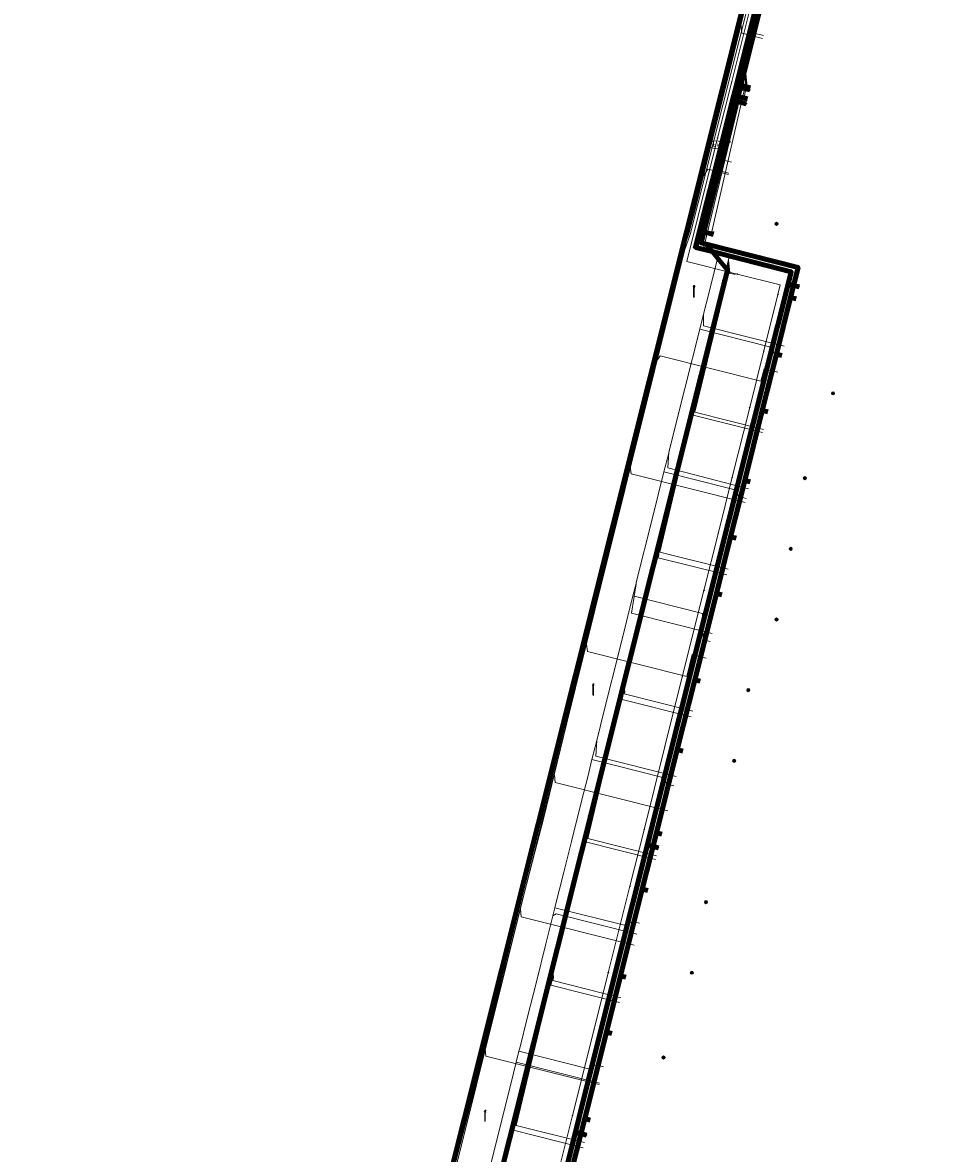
# Model space of a CAD drawing. Extents: x 152558 to 154479, y 462974 to 463683.
# Tile 508 of 638: x 153804 to 153870, y 463311 to 463391. Entities that reach past the tile are written whole.
import ezdxf
from ezdxf.enums import TextEntityAlignment as Align
from ezdxf.lldxf.tags import DXFTag

# ---------------------------------------------------------------- set-up
doc = ezdxf.new("R2010")
doc.units = 0
doc.header["$LTSCALE"] = 0.2
doc.layers.get('0').update_dxf_attribs({"linetype": 'CONTINUOUS'})
for name, color, linetype, lineweight in [('B-RO-KL-DATA_COAXIAAL_17_ZIGGO BV-G', 90, 'KL-DATA-N', 18), ('B-RO-KL-DATA_COAXIAAL_7_ZIGGO BV-G', 90, 'KL-DATA-N', 18), ('B-RO-KL-DATA_DUCT_ZIGGO BV-G', 90, 'CONTINUOUS', 100), ('B-RO-KL-DATA_HULPSTUK_KPN BV-S', 90, 'CONTINUOUS', 25), ('B-RO-KL-DATA_HULPSTUK_REGGEFIBER OPERATOR BV-S', 90, 'CONTINUOUS', 25), ('B-RO-KL-DATA_KABELBED_KPN BV-G', 90, 'CONTINUOUS', 100), ('B-RO-KL-DATA_KABELBED_ZIGGO BV-G', 90, 'CONTINUOUS', 100), ('B-RO-KL-DATA_REGGEFIBER OPERATOR BV-G', 90, 'KL-DATA-N', 18), ('B-RO-KL-DATA_STEDIN NETBEHEER BV-G', 90, 'KL-DATA-N', 18), ('B-RO-KL-ET_LS_400 V_STEDIN NETBEHEER BV-G', 190, 'KL-LS-N', 18), ('B-RO-KL-ET_LS_GEMEENTE AMERSFOORT-S', 190, 'CONTINUOUS', 25), ('B-RO-KL-GAS_LD_KOPER_22_0.1 BAR_STEDIN NETBEHEER BV-G', 50, 'KL-GAS-LD-N', 18), ('B-RO-KL-GAS_LD_PE_32_0.1 BAR_STEDIN NETBEHEER BV-G', 50, 'KL-GAS-LD-N', 18), ('B-RO-KL-GAS_LD_PVC_63_0.1 BAR_STEDIN NETBEHEER BV-G', 50, 'KL-GAS-LD-N', 18), ('B-RO-KL-WATER_100_VITENS-G', 170, 'KL-WATER-N', 18), ('B-RO-KL-WATER_HULPSTUK_VITENS-S', 170, 'CONTINUOUS', 25), ('B-RO-KL-WATER_VITENS-S', 170, 'CONTINUOUS', 25)]:
    doc.layers.add(name, color=color, linetype=linetype, lineweight=lineweight)
doc.styles.add('NLCS-ISO', font='NLCS-ISO.ttf')
tags = doc.linetypes.add('KL-DATA-N', pattern='A,4,-1,[101,NLCS.SHX,S=0.5,R=0,X=0,Y=0],-1,4,-1,["D",Standard,S=1,R=0,X=-0.25,Y=-0.5],-1.5', length=12.5).pattern_tags.tags
tags[18] = DXFTag(74, 10)
tags = doc.linetypes.add('KL-GAS-LD-N', pattern='A,4,-1,[69,NLCS.SHX,S=0.5,R=0,X=0,Y=0],-1,4,-1,["L",Standard,S=1,R=0,X=0.25,Y=-0.5],-2', length=13).pattern_tags.tags
tags[18] = DXFTag(74, 10)
tags = doc.linetypes.add('KL-LS-N', pattern='A,4,-1,[103,NLCS.SHX,S=0.75,R=0,X=0,Y=0],-1,4,-1,["L",Standard,S=1,R=0,X=0,Y=-0.5],-2', length=13).pattern_tags.tags
tags[18] = DXFTag(74, 10)
doc.linetypes.add('KL-WATER-N', pattern='A,7,-0.5,[168,NLCS.SHX,S=0.75,R=0,X=0.75,Y=0],-2', length=9.5)

# ---------------------------------------------------------------- blocks, each defined once
blk = doc.blocks.new('SKL-WTB_HULP_OVERIG-SO')
at = {"color": 0, "linetype": 'ByBlock', "lineweight": 18}
for points in [[(-0.14, 0.14), (0.14, -0.14)], [(0.14, 0.14), (-0.14, -0.14)]]:
    blk.add_lwpolyline(points, dxfattribs=at)
at = {"color": 0, "linetype": 'ByBlock', "lineweight": 18, "style": 'NLCS-ISO', "flags": 1}
for tag, p in [('TYPE', (1.5, 0)), ('OMSCHRIJVING', (1.5, -3)), ('LABEL', (1.5, -1.5))]:
    blk.add_attdef(tag, p, '', height=1, dxfattribs=at)
blk = doc.blocks.new('SKL-WATER_BRANDKRAAN_BRANDPUT-SO')
at = {"color": 0, "linetype": 'ByBlock', "lineweight": 18}
blk.add_ellipse((0, 0), major_axis=(2.5, 0), ratio=0.54, dxfattribs=at)
at = {"color": 0, "linetype": 'ByBlock', "lineweight": 18, "style": 'NLCS-ISO'}
blk.add_text('bk', height=1.5, dxfattribs=at).set_placement((0.16, 0), align=Align.MIDDLE_CENTER)
blk = doc.blocks.new('SKL-WTB_HULP_MOF-SO')
at = {"linetype": 'ByBlock', "lineweight": 18}
h = blk.add_hatch(color=0, dxfattribs=at)
h.dxf.hatch_style = 1
h.paths.add_polyline_path([(-0.5625, 0, 1), (0.5625, 0, 1)])
at = {"color": 0, "linetype": 'ByBlock', "lineweight": 18}
blk.add_circle((0, 0), 0.5625, dxfattribs=at)
at = {"color": 0, "linetype": 'ByBlock', "lineweight": 18, "style": 'NLCS-ISO', "flags": 1}
for tag, p in [('TYPE', (1.5, 0)), ('OMSCHRIJVING', (1.5, -3)), ('LABEL', (1.5, -1.5))]:
    blk.add_attdef(tag, p, '', height=1, dxfattribs=at)
blk = doc.blocks.new('SKL-ET_LS_MAST-SO')
for p, q in [((-0.05, 2.07), (0.05, 2.07)), ((-0.05, -2), (0.05, -2))]:
    blk.add_line(p, q)
for points in [[(-0.18, 1.76), (-0.22, 1.76), (-0.22, 1.84), (-0.18, 1.84), (-0.18, 1.79)], [(-0.18, 1.49), (-0.22, 1.49), (-0.22, 1.57), (-0.18, 1.57), (-0.18, 1.52)], [(-0.18, 1.79), (-0.05, 1.79)], [(-0.18, 1.76), (-0.05, 1.76)], [(-0.18, 1.52), (-0.05, 1.52)], [(-0.18, 1.49), (-0.05, 1.49)], [(-0.05, -2), (-0.05, 2.07)], [(0.05, -2), (0.05, 2.07)], [(0.18, 1.92), (0.05, 1.92)], [(0.18, 1.89), (0.05, 1.89)], [(0.18, 1.66), (0.05, 1.66)], [(0.18, 1.63), (0.05, 1.63)], [(0.18, 1.39), (0.05, 1.39)], [(0.18, 1.36), (0.05, 1.36)], [(0.18, 1.89), (0.22, 1.89), (0.22, 1.97), (0.18, 1.97), (0.18, 1.92)], [(0.18, 1.63), (0.22, 1.63), (0.22, 1.71), (0.18, 1.71), (0.18, 1.66)], [(0.18, 1.36), (0.22, 1.36), (0.22, 1.44), (0.18, 1.44), (0.18, 1.39)]]:
    blk.add_lwpolyline(points)

msp = doc.modelspace()

# ---------------------------------------------------------------- linework, layer by layer
at = {"layer": 'B-RO-KL-DATA_COAXIAAL_17_ZIGGO BV-G', "flags": 128}
msp.add_lwpolyline([(153867.288, 463426.344), (153867.714, 463427.941), (153864.876, 463428.755), (153864.352, 463426.665), (153861.995, 463417.261), (153861.802, 463416.489), (153859.455, 463407.125), (153859.261, 463406.352), (153856.896, 463396.915), (153856.701, 463396.137), (153856.676, 463396.036), (153854.355, 463386.778), (153854.16, 463386), (153851.759, 463376.421), (153851.629, 463375.904), (153851.564, 463375.642), (153851.917, 463375.553), (153858.428, 463373.908), (153858.133, 463372.732), (153857.894, 463371.779), (153856.891, 463367.78), (153855.887, 463363.781), (153855.783, 463363.366), (153855.588, 463362.592), (153854.647, 463358.841), (153853.644, 463354.842), (153853.24, 463353.232), (153853.046, 463352.458), (153852.641, 463350.843), (153851.106, 463344.726), (153850.678, 463343.022), (153850.483, 463342.245), (153849.866, 463339.787), (153848.39, 463333.906), (153848.134, 463332.886), (153847.94, 463332.111), (153847.387, 463329.907), (153845.852, 463323.79), (153845.547, 463322.574), (153845.354, 463321.806), (153844.848, 463319.791), (153843.314, 463313.674), (153843.004, 463312.439), (153842.834, 463311.763), (153842.133, 463308.97), (153840.598, 463302.854), (153840.444, 463302.24), (153840.272, 463301.552), (153838.828, 463295.796), (153837.9, 463292.1), (153837.728, 463291.416), (153837.351, 463289.916), (153835.816, 463283.799), (153835.372, 463282.029), (153835.058, 463280.776), (153833.249, 463281.219), (153833.154, 463280.829)], dxfattribs=at)
at = {"layer": 'B-RO-KL-DATA_COAXIAAL_7_ZIGGO BV-G', "flags": 128}
for points in [[(153867.288, 463426.344), (153867.714, 463427.941), (153864.876, 463428.755), (153864.352, 463426.665), (153861.995, 463417.261), (153861.802, 463416.489), (153859.455, 463407.125), (153859.261, 463406.352), (153856.896, 463396.915), (153856.701, 463396.137), (153856.676, 463396.036), (153854.355, 463386.778), (153854.16, 463386), (153851.759, 463376.421), (153851.629, 463375.904), (153851.564, 463375.642), (153851.917, 463375.553), (153858.428, 463373.908), (153858.133, 463372.732), (153857.894, 463371.779), (153858.282, 463371.682)], [(153867.288, 463426.344), (153867.714, 463427.941), (153864.876, 463428.755), (153864.352, 463426.665), (153861.995, 463417.261), (153861.802, 463416.489), (153859.455, 463407.125), (153859.261, 463406.352), (153856.896, 463396.915), (153856.701, 463396.137), (153856.676, 463396.036), (153854.355, 463386.778), (153854.16, 463386), (153851.759, 463376.421), (153851.629, 463375.904), (153851.564, 463375.642), (153851.917, 463375.553), (153858.428, 463373.908), (153858.133, 463372.732), (153857.894, 463371.779), (153856.891, 463367.78), (153855.887, 463363.781), (153855.783, 463363.366), (153855.588, 463362.592), (153854.647, 463358.841), (153855.035, 463358.744)], [(153867.288, 463426.344), (153867.714, 463427.941), (153864.876, 463428.755), (153864.352, 463426.665), (153861.995, 463417.261), (153861.802, 463416.489), (153859.455, 463407.125), (153859.261, 463406.352), (153856.896, 463396.915), (153856.701, 463396.137), (153856.676, 463396.036), (153854.355, 463386.778), (153854.16, 463386), (153851.759, 463376.421), (153851.629, 463375.904), (153851.564, 463375.642), (153851.917, 463375.553), (153858.428, 463373.908), (153858.133, 463372.732), (153857.894, 463371.779), (153856.891, 463367.78), (153855.887, 463363.781), (153856.275, 463363.684)], [(153867.288, 463426.344), (153867.714, 463427.941), (153864.876, 463428.755), (153864.352, 463426.665), (153861.995, 463417.261), (153861.802, 463416.489), (153859.455, 463407.125), (153859.261, 463406.352), (153856.896, 463396.915), (153856.701, 463396.137), (153856.676, 463396.036), (153854.355, 463386.778), (153854.16, 463386), (153851.759, 463376.421), (153851.629, 463375.904), (153851.564, 463375.642), (153851.917, 463375.553), (153858.428, 463373.908), (153858.133, 463372.732), (153857.894, 463371.779), (153856.891, 463367.78), (153857.278, 463367.683)], [(153867.288, 463426.344), (153867.714, 463427.941), (153864.876, 463428.755), (153864.352, 463426.665), (153861.995, 463417.261), (153861.802, 463416.489), (153859.455, 463407.125), (153859.261, 463406.352), (153856.896, 463396.915), (153856.701, 463396.137), (153856.676, 463396.036), (153854.355, 463386.778), (153854.16, 463386), (153851.759, 463376.421), (153852.444, 463376.254)], [(153867.288, 463426.344), (153867.714, 463427.941), (153864.876, 463428.755), (153864.352, 463426.665), (153861.995, 463417.261), (153861.802, 463416.489), (153859.455, 463407.125), (153859.261, 463406.352), (153856.896, 463396.915), (153856.701, 463396.137), (153856.676, 463396.036), (153854.355, 463386.778), (153854.16, 463386), (153851.759, 463376.421), (153852.444, 463376.254)], [(153867.288, 463426.344), (153867.714, 463427.941), (153864.876, 463428.755), (153864.352, 463426.665), (153861.995, 463417.261), (153861.802, 463416.489), (153859.455, 463407.125), (153859.261, 463406.352), (153856.896, 463396.915), (153856.701, 463396.137), (153856.676, 463396.036), (153854.355, 463386.778), (153855.035, 463386.612)], [(153867.288, 463426.344), (153867.714, 463427.941), (153864.876, 463428.755), (153864.352, 463426.665), (153861.995, 463417.261), (153861.802, 463416.489), (153859.455, 463407.125), (153859.261, 463406.352), (153856.896, 463396.915), (153856.701, 463396.137), (153856.676, 463396.036), (153854.355, 463386.778), (153855.035, 463386.612)], [(153833.154, 463280.829), (153833.249, 463281.219), (153835.058, 463280.776), (153835.372, 463282.029), (153835.816, 463283.799), (153837.351, 463289.916), (153837.728, 463291.416), (153837.9, 463292.1), (153838.828, 463295.796), (153840.272, 463301.552), (153840.444, 463302.24), (153840.598, 463302.854), (153842.133, 463308.97), (153842.834, 463311.763), (153843.004, 463312.439), (153843.314, 463313.674), (153844.848, 463319.791), (153845.354, 463321.806), (153845.547, 463322.574), (153845.852, 463323.79), (153847.387, 463329.907), (153847.94, 463332.111), (153848.134, 463332.886), (153848.39, 463333.906), (153849.866, 463339.787), (153850.483, 463342.245), (153850.678, 463343.022), (153851.106, 463344.726), (153852.641, 463350.843), (153853.046, 463352.458), (153853.24, 463353.232), (153853.644, 463354.842), (153854.032, 463354.745)], [(153833.154, 463280.829), (153833.249, 463281.219), (153835.058, 463280.776), (153835.372, 463282.029), (153835.816, 463283.799), (153837.351, 463289.916), (153837.728, 463291.416), (153837.9, 463292.1), (153838.828, 463295.796), (153840.272, 463301.552), (153840.444, 463302.24), (153840.598, 463302.854), (153842.133, 463308.97), (153842.834, 463311.763), (153843.004, 463312.439), (153843.314, 463313.674), (153844.848, 463319.791), (153845.354, 463321.806), (153845.547, 463322.574), (153845.852, 463323.79), (153847.387, 463329.907), (153847.94, 463332.111), (153848.134, 463332.886), (153848.39, 463333.906), (153849.866, 463339.787), (153850.483, 463342.245), (153850.678, 463343.022), (153851.106, 463344.726), (153852.641, 463350.843), (153853.028, 463350.746)], [(153833.154, 463280.829), (153833.249, 463281.219), (153835.058, 463280.776), (153835.372, 463282.029), (153835.816, 463283.799), (153837.351, 463289.916), (153837.728, 463291.416), (153837.9, 463292.1), (153838.828, 463295.796), (153840.272, 463301.552), (153840.444, 463302.24), (153840.598, 463302.854), (153842.133, 463308.97), (153842.834, 463311.763), (153843.004, 463312.439), (153843.314, 463313.674), (153844.848, 463319.791), (153845.354, 463321.806), (153845.547, 463322.574), (153845.852, 463323.79), (153847.387, 463329.907), (153847.94, 463332.111), (153848.134, 463332.886), (153848.39, 463333.906), (153849.866, 463339.787), (153850.483, 463342.245), (153850.678, 463343.022), (153851.106, 463344.726), (153851.493, 463344.629)], [(153833.154, 463280.829), (153833.249, 463281.219), (153835.058, 463280.776), (153835.372, 463282.029), (153835.816, 463283.799), (153837.351, 463289.916), (153837.728, 463291.416), (153837.9, 463292.1), (153838.828, 463295.796), (153840.272, 463301.552), (153840.444, 463302.24), (153840.598, 463302.854), (153842.133, 463308.97), (153842.834, 463311.763), (153843.004, 463312.439), (153843.314, 463313.674), (153844.848, 463319.791), (153845.354, 463321.806), (153845.547, 463322.574), (153845.852, 463323.79), (153847.387, 463329.907), (153847.94, 463332.111), (153848.134, 463332.886), (153848.39, 463333.906), (153849.866, 463339.787), (153850.254, 463339.689)], [(153833.154, 463280.829), (153833.249, 463281.219), (153835.058, 463280.776), (153835.372, 463282.029), (153835.816, 463283.799), (153837.351, 463289.916), (153837.728, 463291.416), (153837.9, 463292.1), (153838.828, 463295.796), (153840.272, 463301.552), (153840.444, 463302.24), (153840.598, 463302.854), (153842.133, 463308.97), (153842.834, 463311.763), (153843.004, 463312.439), (153843.314, 463313.674), (153844.848, 463319.791), (153845.354, 463321.806), (153845.547, 463322.574), (153845.852, 463323.79), (153847.387, 463329.907), (153847.94, 463332.111), (153848.134, 463332.886), (153848.39, 463333.906), (153848.778, 463333.809)], [(153833.154, 463280.829), (153833.249, 463281.219), (153835.058, 463280.776), (153835.372, 463282.029), (153835.816, 463283.799), (153837.351, 463289.916), (153837.728, 463291.416), (153837.9, 463292.1), (153838.828, 463295.796), (153840.272, 463301.552), (153840.444, 463302.24), (153840.598, 463302.854), (153842.133, 463308.97), (153842.834, 463311.763), (153843.004, 463312.439), (153843.314, 463313.674), (153844.848, 463319.791), (153845.354, 463321.806), (153845.547, 463322.574), (153845.852, 463323.79), (153847.387, 463329.907), (153847.775, 463329.809)], [(153833.154, 463280.829), (153833.249, 463281.219), (153835.058, 463280.776), (153835.372, 463282.029), (153835.816, 463283.799), (153837.351, 463289.916), (153837.728, 463291.416), (153837.9, 463292.1), (153838.828, 463295.796), (153840.272, 463301.552), (153840.444, 463302.24), (153840.598, 463302.854), (153842.133, 463308.97), (153842.834, 463311.763), (153843.004, 463312.439), (153843.314, 463313.674), (153844.848, 463319.791), (153845.354, 463321.806), (153845.547, 463322.574), (153845.852, 463323.79), (153846.24, 463323.693)], [(153833.154, 463280.829), (153833.249, 463281.219), (153835.058, 463280.776), (153835.372, 463282.029), (153835.816, 463283.799), (153837.351, 463289.916), (153837.728, 463291.416), (153837.9, 463292.1), (153838.828, 463295.796), (153840.272, 463301.552), (153840.444, 463302.24), (153840.598, 463302.854), (153842.133, 463308.97), (153842.834, 463311.763), (153843.004, 463312.439), (153843.314, 463313.674), (153844.848, 463319.791), (153845.236, 463319.693)], [(153833.154, 463280.829), (153833.249, 463281.219), (153835.058, 463280.776), (153835.372, 463282.029), (153835.816, 463283.799), (153837.351, 463289.916), (153837.728, 463291.416), (153837.9, 463292.1), (153838.828, 463295.796), (153840.272, 463301.552), (153840.444, 463302.24), (153840.598, 463302.854), (153842.133, 463308.97), (153842.834, 463311.763), (153843.004, 463312.439), (153843.314, 463313.674), (153843.701, 463313.577)]]:
    msp.add_lwpolyline(points, dxfattribs=at)
at = {"layer": 'B-RO-KL-DATA_DUCT_ZIGGO BV-G', "flags": 128}
msp.add_lwpolyline([(153856.676, 463396.036), (153854.355, 463386.778), (153854.16, 463386), (153851.759, 463376.421), (153851.564, 463375.642), (153851.917, 463375.553), (153853.429, 463373.707), (153853.262, 463373.047), (153831.229, 463285.238)], dxfattribs=at)
msp.add_lwpolyline([(153856.676, 463396.036), (153854.355, 463386.778), (153854.16, 463386), (153851.759, 463376.421), (153851.564, 463375.642), (153851.917, 463375.553), (153853.429, 463373.707), (153853.262, 463373.047), (153831.229, 463285.238)], dxfattribs=at)
at = {"layer": 'B-RO-KL-DATA_KABELBED_KPN BV-G', "flags": 128}
for points in [[(153864.538, 463428.671), (153864.379, 463428.606), (153864.226, 463428.528), (153864.08, 463428.438), (153863.943, 463428.335), (153863.814, 463428.221), (153863.696, 463428.096), (153863.589, 463427.962), (153863.494, 463427.819), (153863.411, 463427.669), (153863.341, 463427.512), (153863.285, 463427.35), (153850.495, 463376.32), (153826.937, 463282.363), (153819.801, 463254.048), (153818.822, 463250), (153814.315, 463231.345), (153813.066, 463226.199)], [(153864.538, 463428.671), (153864.159, 463427.132), (153854.321, 463387.879), (153854.028, 463386.712), (153853.785, 463385.741), (153851.369, 463376.102), (153851.176, 463375.323), (153852.141, 463375.084), (153857.94, 463373.595), (153857.844, 463373.224), (153857.722, 463372.737), (153856.992, 463369.829), (153856.949, 463369.657)], [(153854.321, 463387.879), (153854.028, 463386.712), (153853.785, 463385.741), (153854.757, 463385.501)], [(153854.321, 463387.879), (153854.028, 463386.712), (153854.999, 463386.471)], [(153856.992, 463369.829), (153857.722, 463372.737), (153858.498, 463372.545)], [(153843.286, 463315.219), (153856.949, 463369.657)], [(153848.121, 463334.484), (153847.755, 463333.026), (153848.533, 463332.832)], [(153827.077, 463279.236), (153827.81, 463282.144), (153828.301, 463284.085), (153835.054, 463282.417), (153837.575, 463292.462), (153842.656, 463312.709), (153842.924, 463313.778), (153843.286, 463315.219)], [(153842.924, 463313.778), (153842.656, 463312.709), (153837.575, 463292.462), (153838.355, 463292.267)], [(153842.924, 463313.778), (153842.656, 463312.709), (153843.435, 463312.515)]]:
    msp.add_lwpolyline(points, dxfattribs=at)
at = {"layer": 'B-RO-KL-DATA_KABELBED_ZIGGO BV-G', "flags": 128}
for points in [[(153856.676, 463396.036), (153854.355, 463386.778)], [(153854.355, 463386.778), (153854.16, 463386)], [(153855.035, 463386.612), (153854.355, 463386.778)], [(153854.16, 463386), (153851.759, 463376.421)], [(153854.84, 463385.834), (153854.16, 463386)], [(153851.759, 463376.421), (153851.564, 463375.642), (153851.917, 463375.553)], [(153852.444, 463376.254), (153851.759, 463376.421)], [(153851.917, 463375.553), (153858.428, 463373.908), (153857.894, 463371.779)], [(153853.262, 463373.047), (153853.429, 463373.707), (153851.917, 463375.553)], [(153803.521, 463228.324), (153813.624, 463225.854), (153827.81, 463282.144), (153831.229, 463285.238), (153853.262, 463373.047)], [(153857.894, 463371.779), (153856.891, 463367.78)], [(153857.894, 463371.779), (153858.282, 463371.682)], [(153856.891, 463367.78), (153855.887, 463363.781)], [(153856.891, 463367.78), (153857.278, 463367.683)], [(153855.887, 463363.781), (153854.647, 463358.841)], [(153855.887, 463363.781), (153856.275, 463363.684)], [(153854.647, 463358.841), (153853.644, 463354.842)], [(153854.647, 463358.841), (153855.035, 463358.744)], [(153853.644, 463354.842), (153852.641, 463350.843)], [(153853.644, 463354.842), (153854.032, 463354.745)], [(153852.641, 463350.843), (153851.106, 463344.726)], [(153852.641, 463350.843), (153853.028, 463350.746)], [(153851.106, 463344.726), (153849.866, 463339.787)], [(153851.106, 463344.726), (153851.493, 463344.629)], [(153849.866, 463339.787), (153848.39, 463333.906)], [(153849.866, 463339.787), (153850.254, 463339.689)], [(153848.39, 463333.906), (153847.387, 463329.907)], [(153848.39, 463333.906), (153848.778, 463333.809)], [(153847.387, 463329.907), (153845.852, 463323.79)], [(153847.387, 463329.907), (153847.775, 463329.809)], [(153845.852, 463323.79), (153844.848, 463319.791)], [(153845.852, 463323.79), (153846.24, 463323.693)], [(153844.848, 463319.791), (153843.314, 463313.674)], [(153844.848, 463319.791), (153845.236, 463319.693)], [(153843.314, 463313.674), (153842.133, 463308.97)], [(153843.314, 463313.674), (153843.701, 463313.577)]]:
    msp.add_lwpolyline(points, dxfattribs=at)
at = {"layer": 'B-RO-KL-DATA_REGGEFIBER OPERATOR BV-G', "flags": 128}
for points in [[(153848.166, 463353.16), (153853.572, 463374.744), (153851.748, 463375.353), (153854.731, 463387.618), (153859.934, 463408.473), (153864.872, 463427.441), (153865.431, 463427.756), (153867.587, 463427.26), (153869.542, 463426.72)], [(153852.482, 463376.426), (153852.326, 463376.462), (153854.687, 463386.743), (153854.731, 463387.618)], [(153854.731, 463387.618), (153854.75, 463386.737), (153854.588, 463385.779), (153854.813, 463385.725)], [(153855.015, 463386.532), (153854.784, 463386.588), (153854.821, 463386.742), (153854.731, 463387.618)], [(153853.482, 463352.553), (153848.628, 463353.77), (153853.39, 463373.599), (153853.491, 463374.423)], [(153855.91, 463362.23), (153851.006, 463363.451), (153853.463, 463373.571), (153853.491, 463374.423)], [(153853.491, 463374.423), (153853.524, 463373.549), (153851.106, 463363.663), (153855.964, 463362.444)], [(153853.961, 463373.418), (153853.573, 463373.516), (153853.582, 463373.547), (153853.491, 463374.423)], [(153853.382, 463352.154), (153848.529, 463353.372), (153848.573, 463353.55), (153848.482, 463354.426)], [(153814.108, 463226.491), (153818.187, 463242.499), (153820.982, 463254.385), (153821.407, 463254.959), (153823.21, 463262.423), (153828.353, 463282.004), (153830.504, 463282.521), (153831.265, 463285.681), (153848.166, 463353.16)], [(153848.33, 463332.025), (153843.288, 463333.281), (153845.944, 463343.901), (153846.055, 463344.734)], [(153848.393, 463332.274), (153843.548, 463333.489), (153845.991, 463343.818), (153846.055, 463344.734)], [(153846.055, 463344.734), (153846.066, 463343.818), (153845.97, 463343.342), (153850.863, 463342.115)], [(153850.962, 463342.511), (153846.113, 463343.727), (153846.146, 463343.858), (153846.055, 463344.734)], [(153843.207, 463311.606), (153838.181, 463312.872), (153840.939, 463323.741), (153841.009, 463324.585)], [(153843.303, 463311.986), (153838.467, 463313.199), (153840.998, 463323.692), (153841.009, 463324.585)], [(153841.009, 463324.585), (153841.054, 463323.671), (153840.915, 463323.112), (153845.788, 463321.892)], [(153845.874, 463322.234), (153841.053, 463323.442), (153841.096, 463323.678), (153841.009, 463324.585)]]:
    msp.add_lwpolyline(points, dxfattribs=at)
at = {"layer": 'B-RO-KL-DATA_STEDIN NETBEHEER BV-G', "flags": 128}
msp.add_lwpolyline([(153831.645, 463219.883), (153833.132, 463218.96), (153832.396, 463217.871), (153830.512, 463214.837), (153823.915, 463219.019), (153820.631, 463221.669), (153815.809, 463224.598), (153815.048, 463225.295), (153814.447, 463226.134), (153814.033, 463227.079), (153813.824, 463228.09), (153813.83, 463229.121), (153827.226, 463282.281), (153850.376, 463375.1), (153850.789, 463376.253), (153864.054, 463428.756), (153874.765, 463425.702), (153886.508, 463422.289), (153887.35, 463423.265), (153888.265, 463423.026)], dxfattribs=at)
at = {"layer": 'B-RO-KL-ET_LS_400 V_STEDIN NETBEHEER BV-G', "flags": 128}
for points in [[(153812.718, 463225.576), (153814.871, 463234.049), (153815.493, 463236.498), (153816.185, 463239.223), (153817.439, 463244.159), (153818.062, 463246.61), (153818.693, 463249.094), (153818.923, 463250), (153819.717, 463252.892), (153819.999, 463254.009), (153820.867, 463257.452), (153821.303, 463259.184), (153822.548, 463264.122), (153823.202, 463266.718), (153823.792, 463269.06), (153825.036, 463273.999), (153825.713, 463276.684), (153826.577, 463280.114), (153827.129, 463282.304), (153827.299, 463283.543), (153827.883, 463285.834), (153828.293, 463287.441), (153829.141, 463290.768), (153830.46, 463295.942), (153830.681, 463296.81), (153831.957, 463301.815), (153832.993, 463305.879), (153833.215, 463306.749), (153834.534, 463311.923), (153835.792, 463316.857), (153836.245, 463318.636), (153836.81, 463320.852), (153838.369, 463326.965), (153838.759, 463328.493), (153839.627, 463331.899), (153840.388, 463334.886), (153840.844, 463336.742), (153841.154, 463338.003), (153842.06, 463341.689), (153843.276, 463346.636), (153843.43, 463347.262), (153844.549, 463351.815), (153845.765, 463356.762), (153846.521, 463359.837), (153846.981, 463361.709), (153848.337, 463367.224), (153848.486, 463367.83), (153849.47, 463371.835), (153850.279, 463375.124), (153850.692, 463376.278), (153851.173, 463378.205), (153851.727, 463380.422), (153852.642, 463384.088), (153853.876, 463389.03), (153854.374, 463391.025), (153855.109, 463393.971), (153856.401, 463399.148), (153856.984, 463401.482), (153857.635, 463404.09), (153858.869, 463409.031), (153859.404, 463411.176), (153860.161, 463414.208), (153864.038, 463429.741), (153864.888, 463430.664), (153885.546, 463424.868)], [(153855.915, 463390.123), (153854.447, 463390.491), (153854.393, 463391.02), (153854.374, 463391.025)], [(153853.501, 463380.493), (153852.042, 463380.859), (153851.746, 463380.417), (153851.727, 463380.422)], [(153856.981, 463366.497), (153856.011, 463366.741), (153855.792, 463365.868), (153848.65, 463367.661), (153848.356, 463367.219), (153848.337, 463367.224)], [(153854.667, 463357.277), (153846.595, 463359.302), (153846.54, 463359.832), (153846.521, 463359.837)], [(153851.905, 463346.27), (153850.935, 463346.513), (153850.546, 463344.961), (153843.504, 463346.727), (153843.449, 463347.257), (153843.43, 463347.262)], [(153849.195, 463335.469), (153841.229, 463337.469), (153841.173, 463337.998), (153841.154, 463338.003)], [(153846.809, 463325.957), (153838.829, 463327.96), (153838.778, 463328.488), (153838.759, 463328.493)], [(153844.332, 463316.09), (153836.316, 463318.103), (153836.264, 463318.631), (153836.245, 463318.636)]]:
    msp.add_lwpolyline(points, dxfattribs=at)
at = {"layer": 'B-RO-KL-GAS_LD_KOPER_22_0.1 BAR_STEDIN NETBEHEER BV-G', "flags": 128}
for points in [[(153857.443, 463368.34), (153851.725, 463369.775), (153851.726, 463370.599)], [(153857.273, 463367.661), (153856.788, 463367.783), (153856.4, 463368.292), (153851.459, 463369.532)], [(153854.91, 463358.247), (153849.208, 463359.725), (153849.282, 463360.843)], [(153854.74, 463357.568), (153854.255, 463357.69), (153853.867, 463358.199), (153848.93, 463359.438)], [(153852.343, 463348.016), (153846.634, 463349.449), (153846.97, 463351.529), (153846.95, 463351.534)], [(153852.197, 463347.434), (153851.712, 463347.556), (153851.665, 463349.423), (153846.731, 463350.661)], [(153849.803, 463337.894), (153844.099, 463339.326), (153844.172, 463340.44)], [(153849.633, 463337.215), (153849.148, 463337.337), (153848.76, 463337.846), (153843.832, 463339.083)], [(153847.003, 463326.733), (153841.303, 463328.164), (153841.06, 463328.017)], [(153847.198, 463327.509), (153846.713, 463327.631), (153846.131, 463327.364), (153841.206, 463328.6)], [(153844.649, 463317.351), (153844.164, 463317.473), (153843.582, 463317.207), (153838.661, 463318.442)], [(153844.357, 463316.187), (153838.467, 463317.666)]]:
    msp.add_lwpolyline(points, dxfattribs=at)
at = {"layer": 'B-RO-KL-GAS_LD_PE_32_0.1 BAR_STEDIN NETBEHEER BV-G', "flags": 128}
for points in [[(153855.963, 463390.317), (153854.886, 463390.587)], [(153853.72, 463381.366), (153852.608, 463381.645)], [(153853.526, 463380.59), (153852.41, 463380.87)]]:
    msp.add_lwpolyline(points, dxfattribs=at)
at = {"layer": 'B-RO-KL-GAS_LD_PVC_63_0.1 BAR_STEDIN NETBEHEER BV-G', "flags": 128}
msp.add_lwpolyline([(153814.394, 463229.746), (153815.633, 463234.531), (153816.099, 463236.346), (153816.199, 463236.733), (153816.839, 463239.226), (153817.983, 463243.682), (153818.47, 463245.579), (153819.067, 463247.903), (153819.442, 463249.362), (153820.865, 463254.902), (153821.331, 463256.716), (153821.431, 463257.104), (153822.124, 463259.803), (153823.481, 463265.09), (153823.907, 463266.747), (153824.006, 463267.134), (153824.803, 463270.237), (153825.849, 463274.312), (153826.488, 463276.798), (153826.588, 463277.186), (153827.164, 463279.431), (153828.478, 463284.547), (153830.071, 463284.141), (153830.527, 463285.961), (153830.793, 463287.021), (153831.06, 463288.087), (153831.593, 463290.216), (153832.817, 463295.105), (153833.36, 463297.272), (153833.603, 463298.242), (153834.221, 463300.709), (153835.672, 463306.503), (153835.901, 463307.417), (153836.144, 463308.387), (153837.066, 463312.071), (153838.081, 463316.124), (153838.467, 463317.666), (153838.661, 463318.442), (153838.714, 463318.652), (153839.272, 463320.879), (153839.872, 463323.274), (153840.567, 463326.048), (153841.06, 463328.017), (153841.206, 463328.6), (153841.235, 463328.714), (153841.84, 463331.128), (153842.382, 463333.294), (153843.119, 463336.235), (153843.529, 463337.873), (153843.832, 463339.083), (153844.172, 463340.44), (153844.676, 463342.453), (153845.823, 463347.032), (153846.731, 463350.661), (153846.95, 463351.534), (153846.97, 463351.612), (153848.117, 463356.191), (153848.93, 463359.438), (153849.264, 463360.771), (153849.282, 463360.843), (153850.411, 463365.35), (153851.459, 463369.532), (153851.726, 463370.599), (153852.093, 463372.065), (153852.787, 463374.837), (153850.989, 463375.288), (153851.852, 463378.678), (153852.41, 463380.87), (153852.608, 463381.645), (153852.905, 463382.811), (153854.135, 463387.638), (153854.886, 463390.587), (153855.33, 463392.331), (153855.489, 463392.955), (153856.815, 463398.161), (153857.645, 463401.419), (153857.743, 463401.806), (153858.284, 463403.929), (153859.526, 463408.805), (153859.988, 463410.618), (153860.581, 463412.944), (153860.842, 463413.968), (153862.074, 463418.805), (153862.787, 463421.606), (153862.935, 463422.188), (153863.504, 463424.421), (153863.818, 463425.653)], dxfattribs=at)
at = {"layer": 'B-RO-KL-WATER_100_VITENS-G', "flags": 128}
for points in [[(153863.603, 463426.551), (153862.967, 463424.009), (153861.966, 463420.009), (153860.671, 463414.833), (153859.2, 463408.951), (153857.964, 463404.01), (153856.434, 463397.892), (153855.198, 463392.951), (153853.726, 463387.069), (153852.725, 463383.07), (153852.605, 463382.592)], [(153852.605, 463382.592), (153850.539, 463374.336), (153854.11, 463373.443), (153857.166, 463372.678), (153856.997, 463372.001), (153855.996, 463368.001), (153854.996, 463364.002), (153853.76, 463359.061), (153852.759, 463355.061), (153851.758, 463351.061), (153850.227, 463344.944), (153848.991, 463340.003), (153847.52, 463334.121), (153846.519, 463330.121), (153844.989, 463324.004), (153843.988, 463320.004), (153842.458, 463313.886), (153841.281, 463309.181), (153839.75, 463303.063), (153837.984, 463296.005), (153836.513, 463290.123), (153834.982, 463284.005), (153834.735, 463283.018), (153827.942, 463284.723), (153826.703, 463279.835), (153825.691, 463275.838), (153825.281, 463274.222)]]:
    msp.add_lwpolyline(points, dxfattribs=at)

# ---------------------------------------------------------------- block references
at = {"layer": 'B-RO-KL-DATA_HULPSTUK_KPN BV-S', "xscale": 0.2, "yscale": 0.2, "zscale": 0.2}
for name, p in [('SKL-WTB_HULP_MOF-SO', (153854.321, 463387.879)), ('SKL-WTB_HULP_OVERIG-SO', (153854.321, 463387.879)), ('SKL-WTB_HULP_OVERIG-SO', (153854.321, 463387.879)), ('SKL-WTB_HULP_OVERIG-SO', (153854.999, 463386.471)), ('SKL-WTB_HULP_OVERIG-SO', (153854.757, 463385.501)), ('SKL-WTB_HULP_MOF-SO', (153856.9, 463377)), ('SKL-WTB_HULP_OVERIG-SO', (153858.498, 463372.545)), ('SKL-WTB_HULP_MOF-SO', (153856.992, 463369.829)), ('SKL-WTB_HULP_OVERIG-SO', (153856.949, 463369.657)), ('SKL-WTB_HULP_OVERIG-SO', (153856.949, 463369.657)), ('SKL-WTB_HULP_OVERIG-SO', (153856.992, 463369.829)), ('SKL-WTB_HULP_MOF-SO', (153860.9, 463365)), ('SKL-WTB_HULP_MOF-SO', (153858.9, 463359)), ('SKL-WTB_HULP_MOF-SO', (153857.9, 463354)), ('SKL-WTB_HULP_MOF-SO', (153856.9, 463349)), ('SKL-WTB_HULP_MOF-SO', (153854.9, 463344)), ('SKL-WTB_HULP_MOF-SO', (153853.9, 463339)), ('SKL-WTB_HULP_MOF-SO', (153848.121, 463334.484)), ('SKL-WTB_HULP_OVERIG-SO', (153848.121, 463334.484)), ('SKL-WTB_HULP_OVERIG-SO', (153848.533, 463332.832)), ('SKL-WTB_HULP_MOF-SO', (153851.9, 463329)), ('SKL-WTB_HULP_MOF-SO', (153850.9, 463324)), ('SKL-WTB_HULP_MOF-SO', (153848.9, 463318)), ('SKL-WTB_HULP_OVERIG-SO', (153843.286, 463315.219)), ('SKL-WTB_HULP_OVERIG-SO', (153843.286, 463315.219)), ('SKL-WTB_HULP_MOF-SO', (153842.924, 463313.778)), ('SKL-WTB_HULP_OVERIG-SO', (153842.924, 463313.778)), ('SKL-WTB_HULP_OVERIG-SO', (153842.924, 463313.778)), ('SKL-WTB_HULP_OVERIG-SO', (153843.435, 463312.515))]:
    msp.add_blockref(name, p, dxfattribs=at)
at = {"layer": 'B-RO-KL-DATA_HULPSTUK_REGGEFIBER OPERATOR BV-S', "xscale": 0.2, "yscale": 0.2, "zscale": 0.2}
for p in [(153854.5, 463386.8), (153853.6, 463382.8), (153853.1, 463373), (153852.1, 463369), (153851.1, 463365), (153849.9, 463360), (153848.9, 463356), (153848.2, 463353.2), (153847.9, 463352), (153846.4, 463345.9), (153845.1, 463341), (153843.6, 463335.1), (153842.6, 463331.1), (153841.1, 463325), (153840.1, 463321), (153838.6, 463314.9)]:
    msp.add_blockref('SKL-WTB_HULP_OVERIG-SO', p, dxfattribs=at)
at = {"layer": 'B-RO-KL-ET_LS_GEMEENTE AMERSFOORT-S', "xscale": 0.2, "yscale": 0.2, "zscale": 0.2}
for p in [(153851.06, 463372.21), (153843.93, 463344.04), (153836.27, 463313.87)]:
    msp.add_blockref('SKL-ET_LS_MAST-SO', p, dxfattribs=at)
at = {"layer": 'B-RO-KL-WATER_HULPSTUK_VITENS-S', "xscale": 0.2, "yscale": 0.2, "zscale": 0.2}
for p in [(153853.726, 463387.069), (153852.725, 463383.07), (153854.11, 463373.443), (153856.997, 463372.001), (153855.996, 463368.001), (153854.996, 463364.002), (153853.76, 463359.061), (153852.759, 463355.061), (153851.758, 463351.061), (153850.227, 463344.944), (153848.991, 463340.003), (153847.52, 463334.121), (153846.519, 463330.121), (153844.989, 463324.004), (153843.988, 463320.004), (153842.458, 463313.886)]:
    msp.add_blockref('SKL-WTB_HULP_OVERIG-SO', p, dxfattribs=at)
at = {"layer": 'B-RO-KL-WATER_VITENS-S', "xscale": 0.2, "yscale": 0.2, "zscale": 0.2}
msp.add_blockref('SKL-WATER_BRANDKRAAN_BRANDPUT-SO', (153852.605, 463382.592), dxfattribs=at)

doc.saveas('drawing.dxf')
